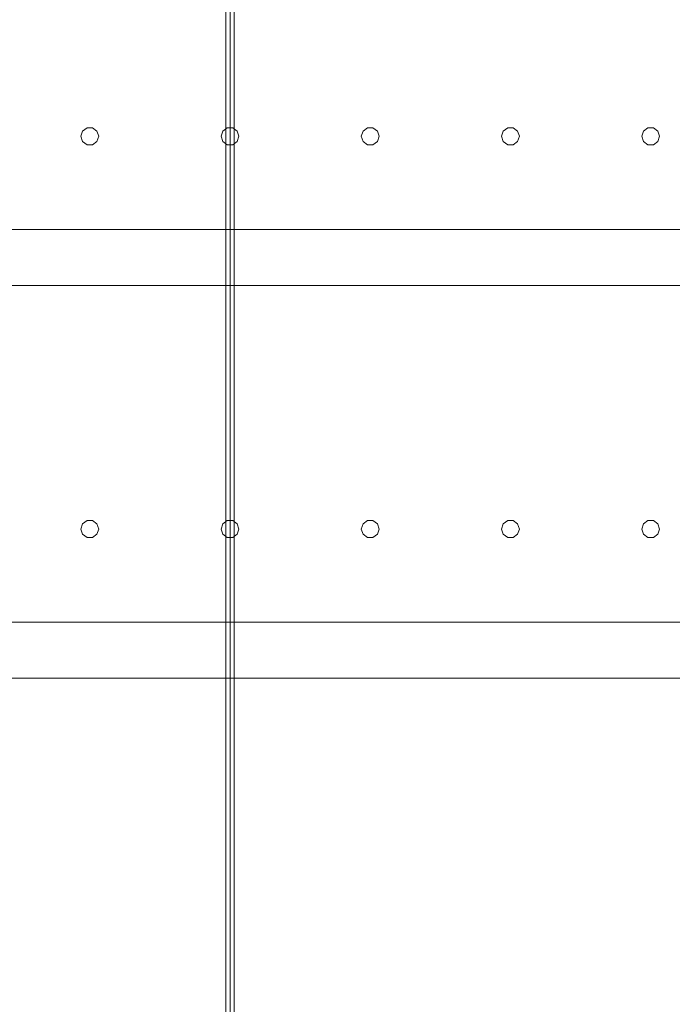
# Model space of a CAD drawing. Header units: millimetres. Extents: x -2233 to 61924, y -68080 to 6847.
# Tile 987 of 1022: x 59311 to 59777, y 1118 to 1820. Entities that reach past the tile are written whole.
import ezdxf

# ---------------------------------------------------------------- set-up
doc = ezdxf.new("R2010")
doc.units = ezdxf.units.MM
doc.layers.add('lateral_secador', color=7, linetype='Continuous', lineweight=0)

msp = doc.modelspace()

# ---------------------------------------------------------------- linework, layer by layer
at = {"layer": 'lateral_secador'}
for p, q in [((59458.134, 2925), (59458.134, 60)), ((59461.134, 0), (59461.134, 2925)), ((59464.134, 60), (59464.134, 2925)), ((59359.172, 1742.389), (59355.997, 1740.082)), ((59363.096, 1742.389), (59359.172, 1742.389)), ((59366.271, 1740.082), (59363.096, 1742.389)), ((59459.172, 1742.389), (59455.997, 1740.082)), ((59463.096, 1742.389), (59459.172, 1742.389)), ((59466.271, 1740.082), (59463.096, 1742.389)), ((59559.172, 1742.389), (59555.997, 1740.082)), ((59563.096, 1742.389), (59559.172, 1742.389)), ((59566.271, 1740.082), (59563.096, 1742.389)), ((59659.172, 1742.389), (59655.997, 1740.082)), ((59663.096, 1742.389), (59659.172, 1742.389)), ((59666.271, 1740.082), (59663.096, 1742.389)), ((59759.172, 1742.389), (59755.997, 1740.082)), ((59763.096, 1742.389), (59759.172, 1742.389)), ((59766.271, 1740.082), (59763.096, 1742.389)), ((59355.997, 1740.082), (59354.784, 1736.35)), ((59354.784, 1736.35), (59355.997, 1732.618)), ((59367.484, 1736.35), (59366.271, 1740.082)), ((59366.271, 1732.618), (59367.484, 1736.35)), ((59455.997, 1740.082), (59454.784, 1736.35)), ((59454.784, 1736.35), (59455.997, 1732.618)), ((59467.484, 1736.35), (59466.271, 1740.082)), ((59466.271, 1732.618), (59467.484, 1736.35)), ((59555.997, 1740.082), (59554.784, 1736.35)), ((59554.784, 1736.35), (59555.997, 1732.618)), ((59567.484, 1736.35), (59566.271, 1740.082)), ((59566.271, 1732.618), (59567.484, 1736.35)), ((59655.997, 1740.082), (59654.784, 1736.35)), ((59654.784, 1736.35), (59655.997, 1732.618)), ((59667.484, 1736.35), (59666.271, 1740.082)), ((59666.271, 1732.618), (59667.484, 1736.35)), ((59755.997, 1740.082), (59754.784, 1736.35)), ((59754.784, 1736.35), (59755.997, 1732.618)), ((59767.484, 1736.35), (59766.271, 1740.082)), ((59766.271, 1732.618), (59767.484, 1736.35)), ((59355.997, 1732.618), (59359.172, 1730.311)), ((59359.172, 1730.311), (59363.096, 1730.311)), ((59363.096, 1730.311), (59366.271, 1732.618)), ((59455.997, 1732.618), (59459.172, 1730.311)), ((59459.172, 1730.311), (59463.096, 1730.311)), ((59463.096, 1730.311), (59466.271, 1732.618)), ((59555.997, 1732.618), (59559.172, 1730.311)), ((59559.172, 1730.311), (59563.096, 1730.311)), ((59563.096, 1730.311), (59566.271, 1732.618)), ((59655.997, 1732.618), (59659.172, 1730.311)), ((59659.172, 1730.311), (59663.096, 1730.311)), ((59663.096, 1730.311), (59666.271, 1732.618)), ((59755.997, 1732.618), (59759.172, 1730.311)), ((59759.172, 1730.311), (59763.096, 1730.311)), ((59763.096, 1730.311), (59766.271, 1732.618)), ((40811.134, 1670), (60111.134, 1670)), ((40811.134, 1630), (60111.134, 1630)), ((59355.997, 1460.082), (59354.784, 1456.35)), ((59359.172, 1462.389), (59355.997, 1460.082)), ((59363.096, 1462.389), (59359.172, 1462.389)), ((59366.271, 1460.082), (59363.096, 1462.389)), ((59367.484, 1456.35), (59366.271, 1460.082)), ((59455.997, 1460.082), (59454.784, 1456.35)), ((59459.172, 1462.389), (59455.997, 1460.082)), ((59463.096, 1462.389), (59459.172, 1462.389)), ((59466.271, 1460.082), (59463.096, 1462.389)), ((59467.484, 1456.35), (59466.271, 1460.082)), ((59555.997, 1460.082), (59554.784, 1456.35)), ((59559.172, 1462.389), (59555.997, 1460.082)), ((59563.096, 1462.389), (59559.172, 1462.389)), ((59566.271, 1460.082), (59563.096, 1462.389)), ((59567.484, 1456.35), (59566.271, 1460.082)), ((59655.997, 1460.082), (59654.784, 1456.35)), ((59659.172, 1462.389), (59655.997, 1460.082)), ((59663.096, 1462.389), (59659.172, 1462.389)), ((59666.271, 1460.082), (59663.096, 1462.389)), ((59667.484, 1456.35), (59666.271, 1460.082)), ((59755.997, 1460.082), (59754.784, 1456.35)), ((59759.172, 1462.389), (59755.997, 1460.082)), ((59763.096, 1462.389), (59759.172, 1462.389)), ((59766.271, 1460.082), (59763.096, 1462.389)), ((59767.484, 1456.35), (59766.271, 1460.082)), ((59354.784, 1456.35), (59355.997, 1452.618)), ((59366.271, 1452.618), (59367.484, 1456.35)), ((59454.784, 1456.35), (59455.997, 1452.618)), ((59466.271, 1452.618), (59467.484, 1456.35)), ((59554.784, 1456.35), (59555.997, 1452.618)), ((59566.271, 1452.618), (59567.484, 1456.35)), ((59654.784, 1456.35), (59655.997, 1452.618)), ((59666.271, 1452.618), (59667.484, 1456.35)), ((59754.784, 1456.35), (59755.997, 1452.618)), ((59766.271, 1452.618), (59767.484, 1456.35)), ((59355.997, 1452.618), (59359.172, 1450.311)), ((59359.172, 1450.311), (59363.096, 1450.311)), ((59363.096, 1450.311), (59366.271, 1452.618)), ((59455.997, 1452.618), (59459.172, 1450.311)), ((59459.172, 1450.311), (59463.096, 1450.311)), ((59463.096, 1450.311), (59466.271, 1452.618)), ((59555.997, 1452.618), (59559.172, 1450.311)), ((59559.172, 1450.311), (59563.096, 1450.311)), ((59563.096, 1450.311), (59566.271, 1452.618)), ((59655.997, 1452.618), (59659.172, 1450.311)), ((59659.172, 1450.311), (59663.096, 1450.311)), ((59663.096, 1450.311), (59666.271, 1452.618)), ((59755.997, 1452.618), (59759.172, 1450.311)), ((59759.172, 1450.311), (59763.096, 1450.311)), ((59763.096, 1450.311), (59766.271, 1452.618)), ((40811.134, 1390), (60111.134, 1390)), ((40811.134, 1350), (60111.134, 1350))]:
    msp.add_line(p, q, dxfattribs=at)

doc.saveas('drawing.dxf')
